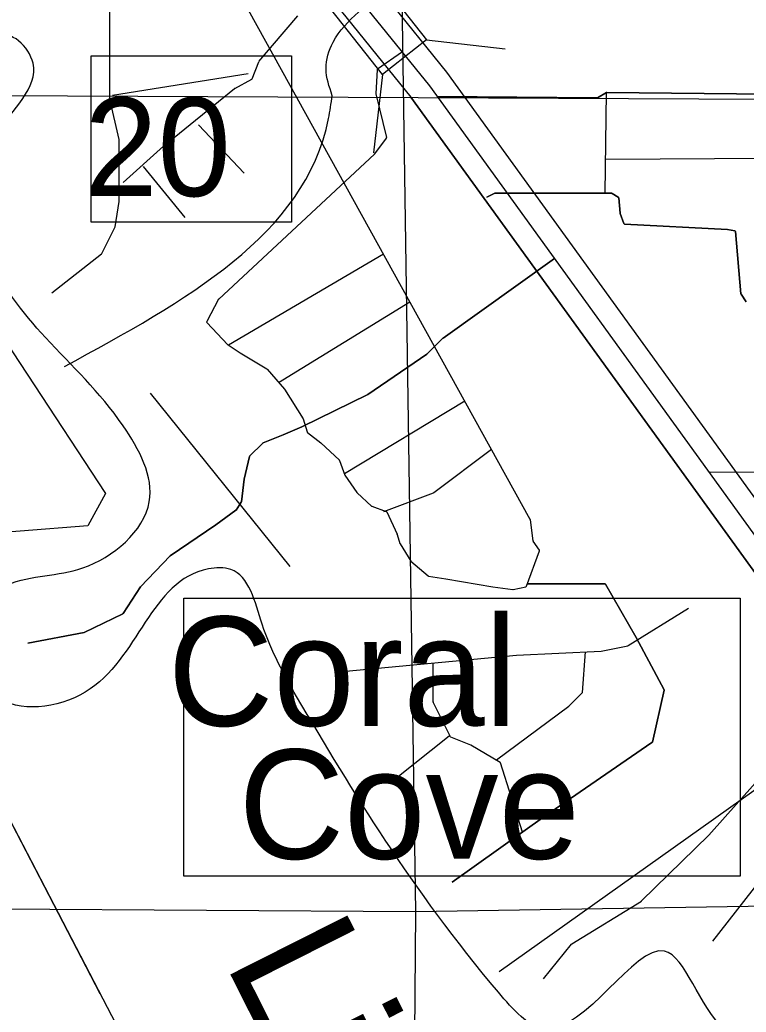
# Model space of a CAD drawing. Extents: x 408847 to 817539, y 923858 to 1151780.
# Drawn here: x 487398 to 490719, y 1056328 to 1060869 of the extents above; entities that cross this region are included whole.
import ezdxf

# ---------------------------------------------------------------- set-up
doc = ezdxf.new("R2010")
doc.units = 0
for name, color, linetype in [('Bridges', 7, 'Continuous'), ('Lakes and Ponds', 7, 'Continuous'), ('Level 12', 7, 'Continuous'), ('Level 42', 7, 'Continuous'), ('Level 43', 7, 'Continuous'), ('Level 6', 7, 'Continuous'), ('Local Roads Paved', 7, 'Continuous'), ('Narrow River Creek and Branch and Slough', 7, 'Continuous'), ('Quad Borders', 7, 'Continuous'), ('Section Lines', 7, 'Continuous'), ('US Route Divided Highway Outline and Fill', 7, 'Continuous'), ('US Routes Highway Center Lines', 7, 'Continuous')]:
    doc.layers.add(name, color=color, linetype=linetype)

msp = doc.modelspace()

# ---------------------------------------------------------------- linework, layer by layer
at = {"layer": 'Bridges'}
for p, q in [((489257.3, 1060777.7), (489616.9, 1060735.5)), ((489056.4, 1060619), (489014.2, 1060259.5))]:
    msp.add_line(p, q, dxfattribs=at)
msp.add_lwpolyline([(489056.4, 1060619), (488739.1, 1061020.8), (488939.9, 1061179.5), (489257.3, 1060777.7)], close=True, dxfattribs=at)
at = {"layer": 'Lakes and Ponds'}
for points in [[(488663.3, 1057771.9), (488505.8, 1058102.7), (488361.8, 1058353.2), (488259.7, 1058355.7), (487696.8, 1057792.5), (487288.3, 1057774.3), (487166.3, 1057988.8), (487148.3, 1058088.8), (487336.6, 1058281.9), (487685, 1058360.3), (487989.5, 1058662.8), (487869.5, 1059011.1), (487515.3, 1059414.5), (487251.2, 1059805.6), (487291.5, 1060347.1), (487457.8, 1060670.2), (487391.8, 1060772.5), (487165.6, 1060807.5), (486955.3, 1060710.5), (486821.1, 1060503.2), (487037.2, 1060186.3), (487011.1, 1060084.5), (486690.8, 1060201.9), (486531.6, 1060527.4)], [(493670.3, 1048244.3), (493637, 1048250.1), (493536.9, 1048292.5), (493452.9, 1048398.8), (493529, 1048606.4), (493483, 1048724.5), (493146.9, 1049143.9), (493102.9, 1049396), (492998.8, 1049350.4), (492872.9, 1049840.8), (492691.3, 1051145), (492723.5, 1051652.6), (492974, 1051999.4), (492958.1, 1052247.3), (492637.8, 1052388.7), (491939, 1052459.8), (491818.9, 1052532.3), (492057.4, 1053069), (492013.9, 1054216.7), (491863.9, 1054437.3), (491039.2, 1055098.7), (491109.6, 1055766), (491069.6, 1055866.2), (490973.6, 1056066.5), (490625.3, 1056246), (490345.2, 1056607.1), (489800.4, 1056251.7), (489586.2, 1056418.6), (488663.3, 1057771.9)]]:
    msp.add_spline(points, degree=3, dxfattribs=at)
at = {"layer": 'Level 12'}
for points in [[(484560.5, 1059891.6), (487071.7, 1059793.7), (487789.2, 1058700.4), (487707.7, 1058553.6), (487088, 1058504.6), (484919.2, 1058504.6), (484609.4, 1059320.5)], [(488148, 1058222.4), (490691.9, 1058222.4), (490691.9, 1056949.7), (488148, 1056949.7)]]:
    msp.add_lwpolyline(points, close=True, dxfattribs=at)
at = {"layer": 'Level 43'}
msp.add_lwpolyline([(487723.3, 1060703.4), (488640.5, 1060703.4), (488640.5, 1059943), (487723.3, 1059943)], close=True, dxfattribs=at)
at = {"layer": 'Level 6'}
for p, q in [((489350, 1060629.5), (484259, 1066933.8)), ((484104.3, 1066807.1), (489186.2, 1060514.5)), ((491636.7, 1057465.4), (489350, 1060629.5)), ((489186.2, 1060514.5), (491474.6, 1057348.2))]:
    msp.add_line(p, q, dxfattribs=at)
at = {"layer": 'Local Roads Paved'}
for p, q in [((489731.9, 1058582.4), (487255.1, 1063064.5)), ((489731.9, 1058582.4), (487255.1, 1063064.5)), ((488491.1, 1060678.2), (488668.9, 1060886.8)), ((489147, 1060721.7), (489033.2, 1060642.8)), ((489147, 1060721.7), (489033.2, 1060642.8)), ((488460.5, 1060599.2), (488490.4, 1060677.1)), ((489031.4, 1060639.8), (489025.4, 1060531.6)), ((489031.4, 1060639.8), (489025.4, 1060531.6)), ((487820.7, 1060524), (488441.5, 1060622.4)), ((488380.4, 1060554.9), (488458.6, 1060597.1)), ((488054.3, 1060290.4), (488379.7, 1060554.5)), ((490074.6, 1060075.1), (490080.8, 1060536.3)), ((491211.5, 1060524), (490081.9, 1060536.3)), ((490081.9, 1060536.3), (491211.5, 1060524)), ((487851.3, 1060321.5), (487808.5, 1060505.1)), ((489025.5, 1060530.5), (489074.1, 1060329.9)), ((489025.5, 1060530.5), (489074.1, 1060329.9)), ((490036.7, 1060511.7), (489306.3, 1060517.9)), ((489306.3, 1060517.9), (490036.7, 1060511.7)), ((490079.8, 1060535.8), (490038.7, 1060512.2)), ((490038.7, 1060512.2), (490079.8, 1060535.8)), ((488214.1, 1060388.7), (488423.1, 1060167.3)), ((487851.4, 1060038.5), (487851.4, 1060320.6)), ((489073.4, 1060326.6), (489019.5, 1060254.6)), ((489073.4, 1060326.6), (489019.5, 1060254.6)), ((487869.9, 1060124.3), (488054.2, 1060290.2)), ((489019, 1060254.1), (488306.8, 1059590.7)), ((489019, 1060254.1), (488306.8, 1059590.7)), ((490978.2, 1060235), (490076.7, 1060228.9)), ((487962.1, 1060198.1), (488152.6, 1059964.4)), ((487833.1, 1059922), (487851.4, 1060037.9)), ((489533.7, 1060056.7), (489569.8, 1060074.7)), ((489569.8, 1060074.7), (489533.7, 1060056.7)), ((489571.6, 1060075.1), (490104.2, 1060075.1)), ((490104.2, 1060075.1), (489571.6, 1060075.1)), ((490106.3, 1060074.5), (490134.3, 1060057.7)), ((490134.3, 1060057.7), (490106.3, 1060074.5)), ((490136.3, 1060054.6), (490142.2, 1059983.4)), ((490142.2, 1059983.4), (490136.3, 1060054.6)), ((490142.4, 1059982.3), (490159.7, 1059936.1)), ((490159.7, 1059936.1), (490142.4, 1059982.3)), ((487771.9, 1059799.2), (487832.7, 1059920.8)), ((490163.3, 1059933.5), (490633.7, 1059909.1)), ((490633.7, 1059909.1), (490163.3, 1059933.5)), ((490634.2, 1059909), (490667.8, 1059903.4)), ((490667.8, 1059903.4), (490634.2, 1059909)), ((490671.1, 1059899.8), (490695.3, 1059614.9)), ((490695.3, 1059614.9), (490671.1, 1059899.8)), ((487544.1, 1059620), (487770.8, 1059797.8)), ((489060.7, 1059796.9), (488351, 1059380)), ((489333, 1059412.1), (489843.1, 1059776.6)), ((489843.1, 1059776.6), (489333, 1059412.1)), ((488306, 1059589.6), (488252.3, 1059488.2)), ((488306, 1059589.6), (488252.3, 1059488.2)), ((490696, 1059613), (490719.1, 1059578.4)), ((490719.1, 1059578.4), (490696, 1059613)), ((488580.2, 1059209.7), (489181.5, 1059578.4)), ((488252.9, 1059483.6), (488349, 1059381.4)), ((488252.9, 1059483.6), (488349, 1059381.4)), ((489259.2, 1059338.3), (489332.5, 1059411.6)), ((489332.5, 1059411.6), (489259.2, 1059338.3)), ((488349.7, 1059380.9), (488404.5, 1059344.3)), ((488349.7, 1059380.9), (488404.5, 1059344.3)), ((488404.7, 1059344.2), (488527, 1059270.8)), ((488404.7, 1059344.2), (488527, 1059270.8)), ((488988.8, 1059153.7), (489258.7, 1059337.9)), ((489258.7, 1059337.9), (488988.8, 1059153.7)), ((488528, 1059269.9), (488607.3, 1059178.4)), ((488528, 1059269.9), (488607.3, 1059178.4)), ((488607.6, 1059177.9), (488693.2, 1059043.4)), ((488607.6, 1059177.9), (488693.2, 1059043.4)), ((487992.8, 1059159.7), (488632, 1058366.5)), ((488687.4, 1059006), (488988.3, 1059153.5)), ((488988.3, 1059153.5), (488687.4, 1059006)), ((489433.2, 1059122.9), (488881.5, 1058791.7)), ((488693.7, 1059042.4), (488711.6, 1058982.6)), ((488693.7, 1059042.4), (488711.6, 1058982.6)), ((488601.3, 1058969.1), (488687.3, 1059006)), ((488687.3, 1059006), (488601.3, 1058969.1)), ((488509.9, 1058932.5), (488601.3, 1058969.1)), ((488601.3, 1058969.1), (488509.9, 1058932.5)), ((488712.9, 1058980.6), (488773.3, 1058932.3)), ((488712.9, 1058980.6), (488773.3, 1058932.3)), ((488448.4, 1058871.5), (488508.5, 1058931.6)), ((488508.5, 1058931.6), (488448.4, 1058871.5)), ((488773.5, 1058932.1), (488858.7, 1058852.9)), ((488773.5, 1058932.1), (488858.7, 1058852.9)), ((489290.2, 1058705), (489553.8, 1058904.6)), ((489290.2, 1058705), (489553.8, 1058904.6)), ((488423.1, 1058766.4), (488447.4, 1058869.6)), ((488447.4, 1058869.6), (488423.1, 1058766.4)), ((488859.8, 1058851.4), (488883.9, 1058785.1)), ((488859.8, 1058851.4), (488883.9, 1058785.1)), ((488410.9, 1058662.6), (488423, 1058766)), ((488423, 1058766), (488410.9, 1058662.6)), ((488884.3, 1058784.2), (488939.1, 1058705.1)), ((488884.3, 1058784.2), (488939.1, 1058705.1)), ((491814.1, 1058802.2), (490550.9, 1058797.2)), ((488939.7, 1058704.4), (489006.4, 1058643.7)), ((488939.7, 1058704.4), (489006.4, 1058643.7)), ((489062.3, 1058618.6), (489289.2, 1058704.5)), ((489062.3, 1058618.6), (489289.2, 1058704.5)), ((488386.6, 1058625.3), (488410.2, 1058660.8)), ((488410.2, 1058660.8), (488386.6, 1058625.3)), ((489007.7, 1058642.9), (489073, 1058619.2)), ((489007.7, 1058642.9), (489073, 1058619.2)), ((488294, 1058557.1), (488385.6, 1058624.3)), ((488385.6, 1058624.3), (488294, 1058557.1)), ((489075.3, 1058617.1), (489123.6, 1058514.3)), ((489075.3, 1058617.1), (489123.6, 1058514.3)), ((488085.3, 1058415.9), (488293.9, 1058557.1)), ((488293.9, 1058557.1), (488085.3, 1058415.9)), ((489744.4, 1058484.3), (489732.4, 1058580.9)), ((489744.4, 1058484.3), (489732.4, 1058580.9)), ((489123.8, 1058513.7), (489135.9, 1058471.5)), ((489123.8, 1058513.7), (489135.9, 1058471.5)), ((489136.3, 1058470.5), (489184.9, 1058391.6)), ((489136.3, 1058470.5), (489184.9, 1058391.6)), ((489774, 1058442), (489745.1, 1058482.5)), ((489774, 1058442), (489745.1, 1058482.5)), ((487950, 1058274.5), (488084.7, 1058415.4)), ((488084.7, 1058415.4), (487950, 1058274.5)), ((489714.6, 1058276.3), (489774.5, 1058438.3)), ((489714.6, 1058276.3), (489774.5, 1058438.3)), ((489185.7, 1058390.7), (489264.3, 1058324.2)), ((489185.7, 1058390.7), (489264.3, 1058324.2)), ((489266.2, 1058323.3), (489345, 1058311.1)), ((489266.2, 1058323.3), (489345, 1058311.1)), ((489345.1, 1058311.1), (489560.1, 1058274.2)), ((489345.1, 1058311.1), (489560.1, 1058274.2)), ((487870.5, 1058152.2), (487949.6, 1058273.9)), ((487949.6, 1058273.9), (487870.5, 1058152.2)), ((489560.2, 1058274.2), (489651.7, 1058262)), ((489560.2, 1058274.2), (489651.7, 1058262)), ((489653, 1058262.1), (489711.6, 1058273.8)), ((489653, 1058262.1), (489711.6, 1058273.8)), ((490072.3, 1058287.5), (489718.7, 1058287.5)), ((489718.7, 1058287.5), (490072.3, 1058287.5)), ((490216, 1058041.6), (490075.8, 1058285.5)), ((490075.8, 1058285.5), (490216, 1058041.6)), ((490179.7, 1058005), (490455.7, 1058176.8)), ((490179.7, 1058005), (490455.7, 1058176.8)), ((487692.1, 1058065.4), (487868.9, 1058150.8)), ((487868.9, 1058150.8), (487692.1, 1058065.4)), ((487433.5, 1058016), (487691.1, 1058065.1)), ((487691.1, 1058065.1), (487433.5, 1058016)), ((490344.3, 1057803), (490216, 1058041.5)), ((490216, 1058041.5), (490344.3, 1057803)), ((490056.5, 1057980.1), (490178.4, 1058004.5)), ((490056.5, 1057980.1), (490178.4, 1058004.5)), ((488888.3, 1057887.8), (489668.9, 1057961.6)), ((488888.3, 1057887.8), (489668.9, 1057961.6)), ((489669, 1057961.6), (490055.9, 1057980)), ((489669, 1057961.6), (490055.9, 1057980)), ((489970.2, 1057790.9), (489984, 1057976.6)), ((489970.2, 1057790.9), (489984, 1057976.6)), ((489287.9, 1057747.3), (489287.9, 1057925.6)), ((489287.9, 1057747.3), (489287.9, 1057925.6)), ((489908.9, 1057728.1), (489969.1, 1057788.4)), ((489908.9, 1057728.1), (489969.1, 1057788.4)), ((490290.1, 1057563.4), (490344.7, 1057800.3)), ((490344.7, 1057800.3), (490290.1, 1057563.4)), ((489367.1, 1057587.9), (489288.3, 1057745.5)), ((489367.1, 1057587.9), (489288.3, 1057745.5)), ((489576.8, 1057482), (489908.4, 1057727.8)), ((489576.8, 1057482), (489908.4, 1057727.8)), ((489121.9, 1057402), (489361.6, 1057592.6)), ((489459.7, 1057549.7), (489369.2, 1057585.9)), ((489459.7, 1057549.7), (489369.2, 1057585.9)), ((489593.9, 1057470.4), (489460.2, 1057549.4)), ((489593.9, 1057470.4), (489460.2, 1057549.4)), ((489798.1, 1057223.7), (490288.5, 1057561)), ((490288.5, 1057561), (489798.1, 1057223.7)), ((489696.9, 1057151.8), (489595.7, 1057468.2)), ((489696.9, 1057151.8), (489595.7, 1057468.2)), ((490548, 1057137.7), (490842.8, 1057469.5)), ((489373.9, 1056922.4), (489798, 1057223.7)), ((489798, 1057223.7), (489373.9, 1056922.4)), ((490240.9, 1056836.6), (490547.8, 1057137.5)), ((490566.3, 1056651.8), (490934, 1057123.9)), ((489921.5, 1056639.9), (490240.2, 1056836)), ((489791.9, 1056479.6), (489920.5, 1056639))]:
    msp.add_line(p, q, dxfattribs=at)
msp.add_lwpolyline([(487808.4, 1060506), (487808.4, 1060788.4), (487808.4, 1060954.4)], dxfattribs=at)
for centre, start, end in [((488494.2, 1060675.7), 139.551, 158.9714), ((489035.4, 1060639.6), 124.7076, 176.8216), ((489035.4, 1060639.6), 124.7076, 176.8216), ((488456.7, 1060600.6), 298.3119, 338.9714), ((488382.3, 1060551.4), 118.3119, 129.0662), ((490081.8, 1060532.3), 89.377, 119.7564), ((490081.8, 1060532.3), 89.377, 119.7564), ((487812.4, 1060506), 180, 193.1281), ((489029.4, 1060531.4), 176.8216, 193.6209), ((489029.4, 1060531.4), 176.8216, 193.6209), ((490036.7, 1060515.7), 269.5183, 299.7564), ((490036.7, 1060515.7), 269.5183, 299.7564), ((487847.4, 1060320.6), 0, 13.1281), ((489070.2, 1060329), 323.1429, 13.6209), ((489070.2, 1060329), 323.1429, 13.6209), ((488056.9, 1060287.3), 129.0662, 132.0005), ((489016.3, 1060257), 312.9679, 323.1429), ((489016.3, 1060257), 312.9679, 323.1429), ((487847.4, 1060038.5), 351.0315, 0), ((489571.6, 1060071.1), 90, 116.5757), ((489571.6, 1060071.1), 90, 116.5757), ((490104.2, 1060071.1), 59.0245, 90), ((490104.2, 1060071.1), 59.0245, 90), ((490132.3, 1060054.3), 4.7614, 59.0245), ((490132.3, 1060054.3), 4.7614, 59.0245), ((490146.2, 1059983.7), 184.7614, 200.5473), ((490146.2, 1059983.7), 184.7614, 200.5473), ((487829.1, 1059922.6), 333.4456, 351.0315), ((490163.5, 1059937.5), 200.5473, 267.0249), ((490163.5, 1059937.5), 200.5473, 267.0249), ((490633.5, 1059905.1), 80.5333, 87.0249), ((490633.5, 1059905.1), 80.5333, 87.0249), ((490667.1, 1059899.5), 4.8623, 80.5333), ((490667.1, 1059899.5), 4.8623, 80.5333), ((487768.3, 1059801), 308.1017, 333.4456), ((488309.5, 1059587.7), 132.9679, 152.1138), ((488309.5, 1059587.7), 132.9679, 152.1138), ((490699.3, 1059615.3), 184.8623, 213.6777), ((490699.3, 1059615.3), 184.8623, 213.6777), ((488255.8, 1059486.3), 152.1138, 223.251), ((488255.8, 1059486.3), 152.1138, 223.251), ((489335.3, 1059408.8), 125.5503, 135.0133), ((489335.3, 1059408.8), 125.5503, 135.0133), ((488351.9, 1059384.2), 223.251, 236.2976), ((488351.9, 1059384.2), 223.251, 236.2976), ((488406.8, 1059347.6), 236.2976, 239.0245), ((488406.8, 1059347.6), 236.2976, 239.0245), ((489256.4, 1059341.2), 304.2993, 315.0133), ((489256.4, 1059341.2), 304.2993, 315.0133), ((488524.9, 1059267.3), 40.9012, 59.0245), ((488524.9, 1059267.3), 40.9012, 59.0245), ((488604.2, 1059175.8), 32.4591, 40.9012), ((488604.2, 1059175.8), 32.4591, 40.9012), ((488986.5, 1059157.1), 296.106, 304.2993), ((488986.5, 1059157.1), 296.106, 304.2993), ((488689.8, 1059041.2), 16.6919, 32.4591), ((488689.8, 1059041.2), 16.6919, 32.4591), ((488685.7, 1059009.6), 293.2083, 296.106), ((488685.7, 1059009.6), 293.2083, 296.106), ((488599.8, 1058972.8), 291.8106, 293.2083), ((488599.8, 1058972.8), 291.8106, 293.2083), ((488715.4, 1058983.8), 196.6919, 231.3272), ((488715.4, 1058983.8), 196.6919, 231.3272), ((488511.4, 1058928.8), 111.8106, 135.0133), ((488511.4, 1058928.8), 111.8106, 135.0133), ((488770.8, 1058929.2), 47.1078, 51.3272), ((488770.8, 1058929.2), 47.1078, 51.3272), ((488451.3, 1058868.7), 135.0133, 166.7654), ((488451.3, 1058868.7), 135.0133, 166.7654), ((488856, 1058850), 19.9745, 47.1078), ((488856, 1058850), 19.9745, 47.1078), ((488427, 1058765.5), 166.7654, 173.2933), ((488427, 1058765.5), 166.7654, 173.2933), ((488887.6, 1058786.5), 199.9745, 214.6827), ((488887.6, 1058786.5), 199.9745, 214.6827), ((488942.4, 1058707.3), 214.6827, 227.713), ((488942.4, 1058707.3), 214.6827, 227.713), ((489287.8, 1058708.2), 290.7344, 307.1297), ((489287.8, 1058708.2), 290.7344, 307.1297), ((488406.9, 1058663.1), 326.3223, 353.2933), ((488406.9, 1058663.1), 326.3223, 353.2933), ((489009.1, 1058646.7), 227.713, 250.0083), ((489009.1, 1058646.7), 227.713, 250.0083), ((488383.2, 1058627.6), 306.2666, 326.3223), ((488383.2, 1058627.6), 306.2666, 326.3223), ((489071.7, 1058615.4), 25.1908, 70.0083), ((489071.7, 1058615.4), 25.1908, 70.0083), ((488291.7, 1058560.4), 304.0896, 306.2666), ((488291.7, 1058560.4), 304.0896, 306.2666), ((489728.4, 1058580.4), 7.1217, 28.9245), ((489728.4, 1058580.4), 7.1217, 28.9245), ((489120, 1058512.6), 15.9383, 25.1908), ((489120, 1058512.6), 15.9383, 25.1908), ((489139.7, 1058472.6), 195.9383, 211.5956), ((489139.7, 1058472.6), 195.9383, 211.5956), ((489748.4, 1058484.8), 187.1217, 215.5251), ((489748.4, 1058484.8), 187.1217, 215.5251), ((488087.6, 1058412.6), 124.0896, 136.2864), ((488087.6, 1058412.6), 124.0896, 136.2864), ((489770.8, 1058439.7), 339.6856, 35.5251), ((489770.8, 1058439.7), 339.6856, 35.5251), ((489188.3, 1058393.7), 211.5956, 229.7505), ((489188.3, 1058393.7), 211.5956, 229.7505), ((489266.8, 1058327.2), 229.7505, 261.2498), ((489266.8, 1058327.2), 229.7505, 261.2498), ((489344.4, 1058307.2), 80.268, 81.2498), ((489344.4, 1058307.2), 80.268, 81.2498), ((487952.9, 1058271.7), 136.2864, 146.9883), ((487952.9, 1058271.7), 136.2864, 146.9883), ((489560.8, 1058278.2), 260.268, 262.4019), ((489560.8, 1058278.2), 260.268, 262.4019), ((489710.8, 1058277.7), 281.3151, 339.6856), ((489710.8, 1058277.7), 281.3151, 339.6856), ((490072.3, 1058283.5), 29.8874, 90), ((490072.3, 1058283.5), 29.8874, 90), ((489652.2, 1058266), 262.4019, 281.3151), ((489652.2, 1058266), 262.4019, 281.3151), ((487867.1, 1058154.4), 295.7798, 326.9883), ((487867.1, 1058154.4), 295.7798, 326.9883), ((487690.4, 1058069), 280.7892, 295.7798), ((487690.4, 1058069), 280.7892, 295.7798), ((490212.5, 1058039.6), 28.2896, 29.8874), ((490212.5, 1058039.6), 28.2896, 29.8874), ((490177.6, 1058008.4), 281.3151, 301.9028), ((490177.6, 1058008.4), 281.3151, 301.9028), ((489669.2, 1057957.6), 92.7276, 95.4002), ((489669.2, 1057957.6), 92.7276, 95.4002), ((490055.7, 1057984), 272.7276, 281.3151), ((490055.7, 1057984), 272.7276, 281.3151), ((489966.2, 1057791.2), 315.0133, 355.7656), ((489966.2, 1057791.2), 315.0133, 355.7656), ((490340.8, 1057801.2), 347.0112, 28.2896), ((490340.8, 1057801.2), 347.0112, 28.2896), ((489291.9, 1057747.3), 180, 206.5544), ((489291.9, 1057747.3), 180, 206.5544), ((489906, 1057731), 306.5416, 315.0133), ((489906, 1057731), 306.5416, 315.0133), ((489370.7, 1057589.6), 206.5544, 248.1894), ((489370.7, 1057589.6), 206.5544, 248.1894), ((489458.2, 1057546), 59.4091, 68.1894), ((489458.2, 1057546), 59.4091, 68.1894), ((490286.2, 1057564.3), 304.521, 347.0112), ((490286.2, 1057564.3), 304.521, 347.0112), ((489591.8, 1057467), 17.7369, 59.4091), ((489591.8, 1057467), 17.7369, 59.4091), ((489800.3, 1057220.4), 124.521, 125.3929), ((489800.3, 1057220.4), 124.521, 125.3929), ((490545, 1057140.3), 314.4346, 318.3797), ((490238.1, 1056839.4), 301.6194, 314.4346), ((489923.6, 1056636.4), 121.6194, 141.0855)]:
    msp.add_arc(centre, 4, start, end, dxfattribs=at)
at = {"layer": 'Narrow River Creek and Branch and Slough'}
msp.add_line((493380.3, 1059208.9), (489589.5, 1056511.9), dxfattribs=at)
for points in [[(490280.6, 1051568), (487084.7, 1057720.6), (485581.5, 1059428.1), (483522.3, 1061773.5), (483007.5, 1062834.3), (482853, 1063133), (482087, 1064025.6), (481376.6, 1064839.5)], [(487764.9, 1056411.1), (487361.6, 1057187.6)]]:
    msp.add_lwpolyline(points, dxfattribs=at)
for points in [[(488826.1, 1060521.4), (488798.1, 1060645.5), (488830.1, 1060765.7), (488946.2, 1060903.8), (489164.5, 1061070), (489420.8, 1061236.2), (489727.1, 1061434.4), (489941.3, 1061634.6), (490069.5, 1061818.8), (490181.6, 1061981), (490421.9, 1062183.2), (490554, 1062275.4), (490792.3, 1062327.4), (490994.5, 1062327.4), (491276.8, 1062297.4), (491541.1, 1062373.5), (491841.4, 1062495.6), (491999.6, 1062585.7), (492169.8, 1062661.8), (492388, 1062755.9), (492614.3, 1062763.9), (492970.7, 1062773.9), (493283, 1062822), (493589.4, 1062932.1), (493675.4, 1062966.1), (493855.6, 1063058.2)], [(487601.4, 1059282.2), (488809.2, 1060416.3), (488826.1, 1060521.4)]]:
    msp.add_spline(points, degree=3, dxfattribs=at)
at = {"layer": 'Quad Borders'}
for p in [(453162.9, 1060675.2), (453264.3, 1060674.7)]:
    msp.add_line(p, (493776.8, 1060493), dxfattribs=at)
at = {"layer": 'Section Lines'}
for p, q in [((489131.5, 1061810.4), (489207.5, 1056786)), ((494487.3, 1056871.9), (489207.5, 1056786)), ((489207.5, 1056786), (485891.3, 1056808.5)), ((489207.5, 1056786), (489160.3, 1051329.1))]:
    msp.add_line(p, q, dxfattribs=at)
at = {"layer": 'US Route Divided Highway Outline and Fill'}
for p, q in [((491474.6, 1057348.2), (489186.2, 1060514.5)), ((489186.2, 1060514.5), (491474.6, 1057348.2))]:
    msp.add_line(p, q, dxfattribs=at)
at = {"layer": 'US Routes Highway Center Lines'}
for p, q in [((489272.2, 1060566.7), (484181.5, 1066870.7)), ((491555.7, 1057406.8), (489272.2, 1060566.7))]:
    msp.add_line(p, q, dxfattribs=at)

# ---------------------------------------------------------------- texts
at = {"layer": 'Level 42'}
for s, height, rotation, p in [('Coral', 500, 0.0005, (488074.1, 1057637.6)), ('Cove', 500, 0.0005, (488398, 1057029.3)), ('Little', 600, 296.7748, (488330.3, 1056558.8))]:
    msp.add_text(s, height=height, rotation=rotation, dxfattribs=at).set_placement(p)
at = {"layer": 'Level 43'}
msp.add_text('20', height=450, rotation=0.0005, dxfattribs=at).set_placement((487692.8, 1060061.7))

doc.saveas('drawing.dxf')
